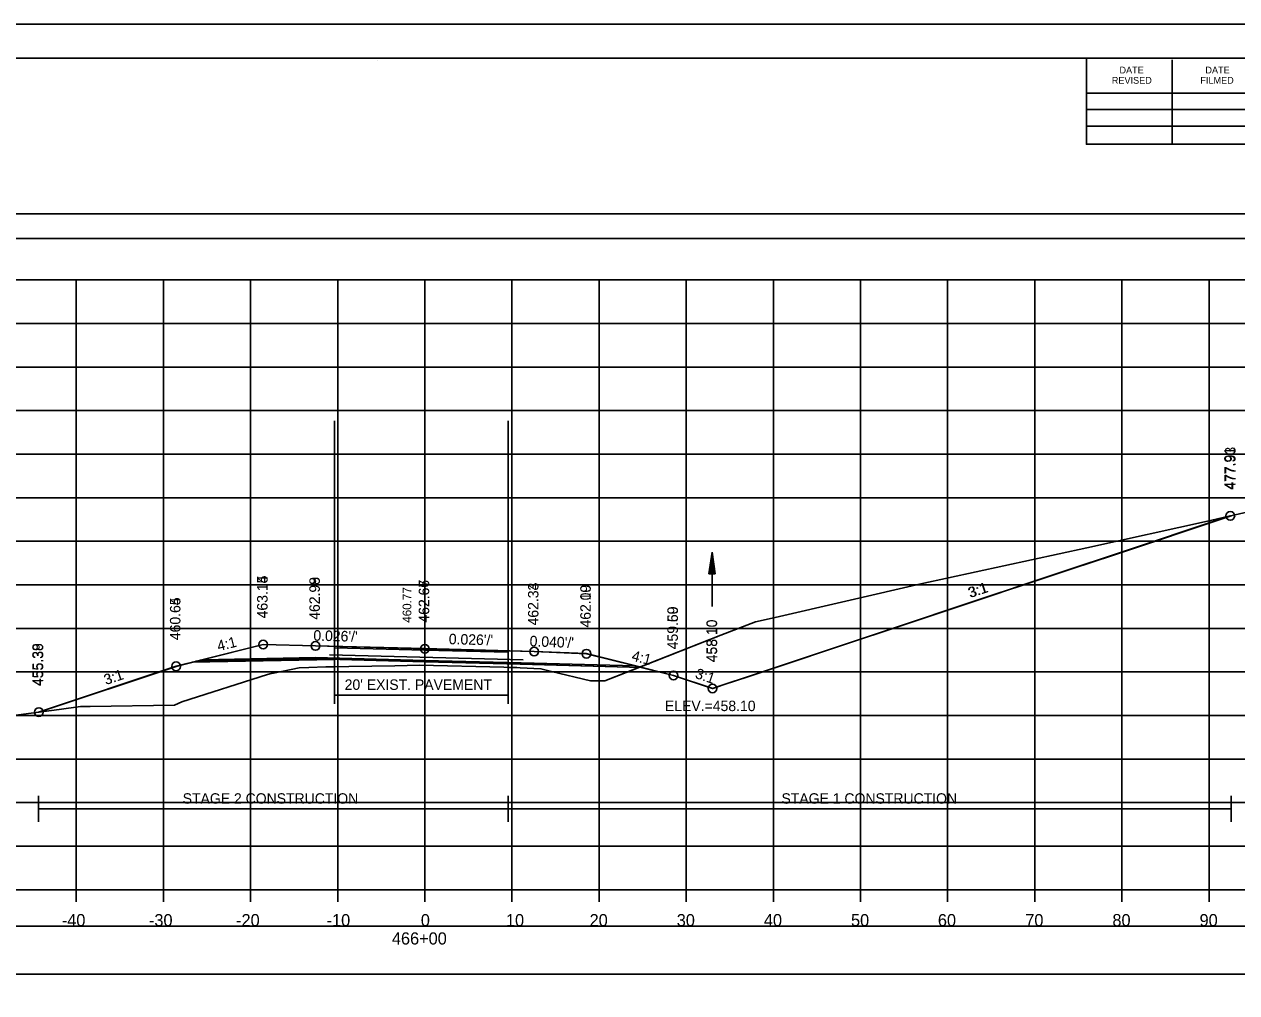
# Model space of a CAD drawing. Extents: x 1376273 to 1384221, y 378927 to 384592.
# Drawn here: x 1384011.9 to 1384151.1, y 381280.7 to 381391.9 of the extents above; entities that cross this region are included whole.
import ezdxf

# ---------------------------------------------------------------- set-up
doc = ezdxf.new("R2010")
doc.units = 0
for name, color, linetype in [('R_Alt Surface', 7, 'Continuous'), ('R_Axis', 7, 'Continuous'), ('R_Axis Annot', 7, 'Continuous'), ('R_Border', 7, 'Continuous'), ('R_Border Notes', 7, 'Continuous'), ('R_Contours', 7, 'Continuous'), ('R_Dimension', 7, 'Continuous'), ('R_Exist Surface', 7, 'Continuous'), ('R_Fin Surface', 7, 'Continuous'), ('R_Grid', 7, 'Continuous'), ('R_No Plot', 7, 'Continuous'), ('R_Water', 7, 'Continuous'), ('R_Xsect Elev', 7, 'Continuous'), ('R_Xsect Slope', 7, 'Continuous'), ('T_Detection Zones', 7, 'Continuous')]:
    doc.layers.add(name, color=color, linetype=linetype)

msp = doc.modelspace()

# ---------------------------------------------------------------- linework, layer by layer
at = {"layer": 'R_Alt Surface'}
for points in [[(1384032.36, 381318.9), (1384045.36, 381319.16), (1384057.91, 381318.83), (1384070.45, 381318.51), (1384082.03, 381318.2)], [(1384047.56, 381315.84), (1384047.56, 381313.84)], [(1384047.56, 381314.84), (1384067.48, 381314.84)], [(1384067.48, 381315.84), (1384067.48, 381313.84)]]:
    msp.add_lwpolyline(points, dxfattribs=at)
at = {"layer": 'R_Axis'}
for p, q in [((1383907.91, 381292.51), (1384207.91, 381292.51)), ((1384017.91, 381291.11), (1384017.91, 381292.51)), ((1384027.91, 381291.11), (1384027.91, 381292.51)), ((1384037.91, 381291.11), (1384037.91, 381292.51)), ((1384047.91, 381291.11), (1384047.91, 381292.51)), ((1384057.91, 381291.11), (1384057.91, 381292.51)), ((1384067.91, 381291.11), (1384067.91, 381292.51)), ((1384077.91, 381291.11), (1384077.91, 381292.51)), ((1384087.91, 381291.11), (1384087.91, 381292.51)), ((1384097.91, 381291.11), (1384097.91, 381292.51)), ((1384107.91, 381291.11), (1384107.91, 381292.51)), ((1384117.91, 381291.11), (1384117.91, 381292.51)), ((1384127.91, 381291.11), (1384127.91, 381292.51)), ((1384137.91, 381291.11), (1384137.91, 381292.51)), ((1384147.91, 381291.11), (1384147.91, 381292.51))]:
    msp.add_line(p, q, dxfattribs=at)
at = {"layer": 'R_Axis Annot'}
for points in [[(1383907.13, 381367.28), (1384208.93, 381367.28), (1384208.93, 381370.1), (1383907.13, 381370.1)], [(1383907.13, 381282.81), (1384208.93, 381282.81), (1384208.93, 381288.33), (1383907.13, 381288.33)]]:
    msp.add_lwpolyline(points, close=True, dxfattribs=at)
at = {"layer": 'R_Border'}
for p, q in [((1383899.91, 381387.97), (1384216.09, 381387.97)), ((1384052.43, 381387.71), (1384052.43, 381387.71)), ((1384052.43, 381387.71), (1384052.43, 381387.71)), ((1384133.83, 381378.09), (1384133.83, 381387.97)), ((1384143.69, 381378.09), (1384143.69, 381387.77)), ((1384133.83, 381383.95), (1384172.99, 381383.95)), ((1384133.83, 381382.09), (1384172.99, 381382.09)), ((1384133.83, 381378.09), (1384133.83, 381380.15)), ((1384133.83, 381380.15), (1384172.99, 381380.15)), ((1384216.09, 381378.09), (1384133.83, 381378.09))]:
    msp.add_line(p, q, dxfattribs=at)
at = {"layer": 'R_Contours'}
for p, q in [((1384045.36, 381319.16), (1384032.36, 381318.9)), ((1384047.55, 381319.1), (1384045.36, 381319.16)), ((1384047.55, 381318.1), (1384047.55, 381319.1)), ((1384067.49, 381318.58), (1384067.49, 381318.03)), ((1384082.58, 381318.07), (1384082.03, 381318.2)), ((1384082.58, 381318.07), (1384086.45, 381317.1))]:
    msp.add_line(p, q, dxfattribs=at)
for points in [[(1384150.35, 381335.42), (1384148.08, 381334.89), (1384133.87, 381331.74), (1384114.85, 381327.64), (1384098.13, 381323.77), (1384095.86, 381323.26), (1384091.88, 381321.72), (1384082.58, 381318.07)], [(1384086.45, 381317.1), (1384090.92, 381315.61), (1384092.13, 381316.01), (1384095.05, 381316.99), (1384123.32, 381326.41), (1384126.24, 381327.38), (1384132.09, 381329.33), (1384136.84, 381330.92), (1384150.35, 381335.42)], [(1384032.36, 381318.9), (1384029.36, 381318.15), (1384013.62, 381312.9)], [(1384013.62, 381312.9), (1384015.96, 381313.21), (1384018.41, 381313.52), (1384019.5, 381313.53), (1384029.19, 381313.7), (1384030.04, 381314.08), (1384039.86, 381317.21), (1384040.26, 381317.32), (1384040.53, 381317.38), (1384043.49, 381317.96), (1384044.59, 381318), (1384046.56, 381318.08), (1384047.55, 381318.1)], [(1384082.03, 381318.2), (1384070.45, 381318.51), (1384067.49, 381318.58)], [(1384067.49, 381318.03), (1384068.48, 381318.01), (1384068.87, 381317.99), (1384071.24, 381317.87), (1384072.46, 381317.57), (1384076.94, 381316.49), (1384077.35, 381316.49), (1384078.56, 381316.49), (1384082.58, 381318.07)]]:
    msp.add_lwpolyline(points, dxfattribs=at)
at = {"layer": 'R_Dimension'}
for p, q in [((1384013.56, 381300.28), (1384013.56, 381303.28)), ((1384067.48, 381300.28), (1384067.48, 381303.28)), ((1384150.45, 381300.28), (1384150.45, 381303.28)), ((1384013.56, 381301.78), (1384150.45, 381301.78))]:
    msp.add_line(p, q, dxfattribs=at)
at = {"layer": 'R_Exist Surface'}
msp.add_lwpolyline([(1384005.69, 381311.84), (1384015.96, 381313.21), (1384018.41, 381313.52), (1384019.5, 381313.53), (1384029.19, 381313.7), (1384030.04, 381314.08), (1384039.86, 381317.21), (1384040.26, 381317.32), (1384040.53, 381317.38), (1384043.49, 381317.96), (1384044.59, 381318), (1384046.56, 381318.08), (1384054.46, 381318.22), (1384057.3, 381318.27), (1384066.97, 381318.04), (1384068.48, 381318.01), (1384068.87, 381317.99), (1384071.24, 381317.87), (1384072.46, 381317.57), (1384076.94, 381316.49), (1384077.35, 381316.49), (1384078.56, 381316.49), (1384091.88, 381321.72), (1384095.86, 381323.26), (1384098.13, 381323.77), (1384114.85, 381327.64), (1384133.87, 381331.74), (1384148.08, 381334.89), (1384166.51, 381339.15)], dxfattribs=at)
at = {"layer": 'R_Fin Surface'}
msp.add_lwpolyline([(1384013.62, 381312.9), (1384029.36, 381318.15), (1384032.36, 381318.9), (1384039.36, 381320.65), (1384045.36, 381320.49), (1384057.91, 381320.16), (1384070.45, 381319.84), (1384076.45, 381319.6), (1384082.03, 381318.2), (1384086.45, 381317.1), (1384090.92, 381315.61), (1384092.13, 381316.01), (1384095.05, 381316.99), (1384123.32, 381326.41), (1384126.24, 381327.38), (1384132.09, 381329.33), (1384136.84, 381330.92), (1384150.35, 381335.42)], dxfattribs=at)
at = {"layer": 'R_Grid'}
for p, q in [((1383907.91, 381362.51), (1384207.91, 381362.51)), ((1383907.91, 381362.51), (1384207.91, 381362.51)), ((1383907.91, 381362.51), (1384207.91, 381362.51)), ((1384017.91, 381292.51), (1384017.91, 381362.51)), ((1384017.91, 381292.51), (1384017.91, 381362.51)), ((1384017.91, 381292.51), (1384017.91, 381362.51)), ((1384027.91, 381292.51), (1384027.91, 381362.51)), ((1384027.91, 381292.51), (1384027.91, 381362.51)), ((1384027.91, 381292.51), (1384027.91, 381362.51)), ((1384037.91, 381292.51), (1384037.91, 381362.51)), ((1384037.91, 381292.51), (1384037.91, 381362.51)), ((1384037.91, 381292.51), (1384037.91, 381362.51)), ((1384047.91, 381292.51), (1384047.91, 381362.51)), ((1384047.91, 381292.51), (1384047.91, 381362.51)), ((1384047.91, 381292.51), (1384047.91, 381362.51)), ((1384057.91, 381292.51), (1384057.91, 381362.51)), ((1384057.91, 381292.51), (1384057.91, 381362.51)), ((1384057.91, 381292.51), (1384057.91, 381362.51)), ((1384067.91, 381292.51), (1384067.91, 381362.51)), ((1384067.91, 381292.51), (1384067.91, 381362.51)), ((1384067.91, 381292.51), (1384067.91, 381362.51)), ((1384077.91, 381292.51), (1384077.91, 381362.51)), ((1384077.91, 381292.51), (1384077.91, 381362.51)), ((1384077.91, 381292.51), (1384077.91, 381362.51)), ((1384087.91, 381292.51), (1384087.91, 381362.51)), ((1384087.91, 381292.51), (1384087.91, 381362.51)), ((1384087.91, 381292.51), (1384087.91, 381362.51)), ((1384097.91, 381292.51), (1384097.91, 381362.51)), ((1384097.91, 381292.51), (1384097.91, 381362.51)), ((1384097.91, 381292.51), (1384097.91, 381362.51)), ((1384107.91, 381292.51), (1384107.91, 381362.51)), ((1384107.91, 381292.51), (1384107.91, 381362.51)), ((1384107.91, 381292.51), (1384107.91, 381362.51)), ((1384117.91, 381292.51), (1384117.91, 381362.51)), ((1384117.91, 381292.51), (1384117.91, 381362.51)), ((1384117.91, 381292.51), (1384117.91, 381362.51)), ((1384127.91, 381292.51), (1384127.91, 381362.51)), ((1384127.91, 381292.51), (1384127.91, 381362.51)), ((1384127.91, 381292.51), (1384127.91, 381362.51)), ((1384137.91, 381292.51), (1384137.91, 381362.51)), ((1384137.91, 381292.51), (1384137.91, 381362.51)), ((1384137.91, 381292.51), (1384137.91, 381362.51)), ((1384147.91, 381292.51), (1384147.91, 381362.51)), ((1384147.91, 381292.51), (1384147.91, 381362.51)), ((1384147.91, 381292.51), (1384147.91, 381362.51)), ((1383907.91, 381357.51), (1384207.91, 381357.51)), ((1383907.91, 381357.51), (1384207.91, 381357.51)), ((1383907.91, 381357.51), (1384207.91, 381357.51)), ((1383907.91, 381352.51), (1384207.91, 381352.51)), ((1383907.91, 381352.51), (1384207.91, 381352.51)), ((1383907.91, 381352.51), (1384207.91, 381352.51)), ((1383907.91, 381347.51), (1384207.91, 381347.51)), ((1383907.91, 381347.51), (1384207.91, 381347.51)), ((1383907.91, 381347.51), (1384207.91, 381347.51)), ((1383907.91, 381342.51), (1384207.91, 381342.51)), ((1383907.91, 381342.51), (1384207.91, 381342.51)), ((1383907.91, 381342.51), (1384207.91, 381342.51)), ((1383907.91, 381337.51), (1384207.91, 381337.51)), ((1383907.91, 381337.51), (1384207.91, 381337.51)), ((1383907.91, 381337.51), (1384207.91, 381337.51)), ((1383907.91, 381332.51), (1384207.91, 381332.51)), ((1383907.91, 381332.51), (1384207.91, 381332.51)), ((1383907.91, 381332.51), (1384207.91, 381332.51)), ((1383907.91, 381327.51), (1384207.91, 381327.51)), ((1383907.91, 381327.51), (1384207.91, 381327.51)), ((1383907.91, 381327.51), (1384207.91, 381327.51)), ((1383907.91, 381322.51), (1384207.91, 381322.51)), ((1383907.91, 381322.51), (1384207.91, 381322.51)), ((1383907.91, 381322.51), (1384207.91, 381322.51)), ((1383907.91, 381317.51), (1384207.91, 381317.51)), ((1383907.91, 381317.51), (1384207.91, 381317.51)), ((1383907.91, 381317.51), (1384207.91, 381317.51)), ((1383907.91, 381312.51), (1384207.91, 381312.51)), ((1383907.91, 381312.51), (1384207.91, 381312.51)), ((1383907.91, 381312.51), (1384207.91, 381312.51)), ((1383907.91, 381307.51), (1384207.91, 381307.51)), ((1383907.91, 381307.51), (1384207.91, 381307.51)), ((1383907.91, 381307.51), (1384207.91, 381307.51)), ((1383907.91, 381302.51), (1384207.91, 381302.51)), ((1383907.91, 381302.51), (1384207.91, 381302.51)), ((1383907.91, 381302.51), (1384207.91, 381302.51)), ((1383907.91, 381297.51), (1384207.91, 381297.51)), ((1383907.91, 381297.51), (1384207.91, 381297.51)), ((1383907.91, 381297.51), (1384207.91, 381297.51)), ((1383907.91, 381292.51), (1384207.91, 381292.51)), ((1383907.91, 381292.51), (1384207.91, 381292.51)), ((1383907.91, 381292.51), (1384207.91, 381292.51))]:
    msp.add_line(p, q, dxfattribs=at)
at = {"layer": 'R_No Plot'}
msp.add_line((1383887.51, 381391.86), (1384220.84, 381391.86), dxfattribs=at)
for points in [[(1383887.5, 381391.86), (1384220.84, 381391.86), (1384220.84, 381178.53), (1383887.5, 381178.53)], [(1384133.83, 381387.97), (1384133.83, 381378.09), (1384169.56, 381378.09), (1384169.56, 381375.17), (1384192.76, 381375.17), (1384192.76, 381350.84), (1384216.09, 381350.84), (1384216.09, 381182.51), (1383899.91, 381182.51), (1383899.91, 381387.97)]]:
    msp.add_lwpolyline(points, close=True, dxfattribs=at)
for points in [[(1384013.56, 381312.89), (1384029.36, 381318.16), (1384032.15, 381318.86), (1384039.36, 381320.66), (1384045.36, 381320.5), (1384057.91, 381320.18), (1384070.45, 381319.85), (1384076.45, 381319.61), (1384081.98, 381318.23), (1384086.45, 381317.11), (1384090.96, 381315.61), (1384092.16, 381316.01), (1384095.09, 381316.99), (1384123.38, 381326.42), (1384126.31, 381327.39), (1384132.16, 381329.34), (1384136.93, 381330.93), (1384150.45, 381335.44)], [(1384031.2, 381318.62), (1384047.55, 381318.94), (1384047.56, 381320.28), (1384057.91, 381320.01), (1384067.48, 381319.76), (1384067.49, 381318.43), (1384082.77, 381318.03)], [(1384031.64, 381318.73), (1384045.36, 381319), (1384057.91, 381318.68), (1384070.45, 381318.35), (1384082.77, 381318.03)]]:
    msp.add_lwpolyline(points, dxfattribs=at)
for centre in [(1384150.35, 381335.42), (1384039.36, 381320.65), (1384045.36, 381320.49), (1384057.91, 381320.16), (1384070.45, 381319.84), (1384076.45, 381319.6), (1384029.36, 381318.15), (1384086.45, 381317.1), (1384090.92, 381315.61), (1384090.92, 381315.61), (1384013.62, 381312.9)]:
    msp.add_circle(centre, 0.5, dxfattribs=at)
at = {"layer": 'R_Water'}
for p, q in [((1384090.49, 381328.76), (1384090.87, 381331.26)), ((1384090.55, 381328.76), (1384090.87, 381330.85)), ((1384090.62, 381328.76), (1384090.87, 381330.42)), ((1384090.68, 381328.76), (1384090.87, 381330)), ((1384090.87, 381325.01), (1384090.87, 381331.26)), ((1384091.24, 381328.76), (1384090.87, 381331.26)), ((1384091.18, 381328.76), (1384090.87, 381330.85)), ((1384091.11, 381328.76), (1384090.87, 381330.42)), ((1384091.05, 381328.76), (1384090.87, 381330)), ((1384090.49, 381328.76), (1384091.24, 381328.76)), ((1384090.74, 381328.76), (1384090.87, 381329.58)), ((1384090.81, 381328.76), (1384090.87, 381329.16)), ((1384090.99, 381328.76), (1384090.87, 381329.58)), ((1384090.92, 381328.76), (1384090.87, 381329.16))]:
    msp.add_line(p, q, dxfattribs=at)
at = {"layer": 'T_Detection Zones'}
for p, q in [((1384047.55, 381315.84), (1384047.55, 381346.32)), ((1384067.49, 381315.84), (1384067.49, 381346.32)), ((1384046.98, 381319.46), (1384069.2, 381318.88))]:
    msp.add_line(p, q, dxfattribs=at)

# ---------------------------------------------------------------- texts
at = {"layer": 'R_Alt Surface'}
msp.add_text("20' EXIST. PAVEMENT", height=1.2, dxfattribs=at).set_placement((1384048.71, 381315.45))
at = {"layer": 'R_Axis Annot'}
for s, p in [('-40', (1384016.25, 381288.31)), ('-30', (1384026.25, 381288.31)), ('-20', (1384036.25, 381288.31)), ('-10', (1384046.64, 381288.31)), ('0', (1384057.45, 381288.31)), ('10', (1384067.22, 381288.31)), ('20', (1384076.82, 381288.31)), ('30', (1384086.82, 381288.31)), ('40', (1384096.82, 381288.31)), ('50', (1384106.82, 381288.31)), ('60', (1384116.79, 381288.31)), ('70', (1384126.82, 381288.31)), ('80', (1384136.82, 381288.31)), ('90', (1384146.82, 381288.31)), ('466+00', (1384054.13, 381286.21))]:
    msp.add_text(s, height=1.4, dxfattribs=at).set_placement(p)
at = {"layer": 'R_Border'}
for s, p in [('REVISED', (1384136.75, 381385.03)), ('DATE', (1384137.63, 381386.21)), ('FILMED', (1384146.91, 381385.03)), ('DATE', (1384147.49, 381386.21))]:
    msp.add_text(s, height=0.782, rotation=360, dxfattribs=at).set_placement(p)
at = {"layer": 'R_Border Notes'}
msp.add_text('ELEV.=458.10', height=1.2, dxfattribs=at).set_placement((1384085.47, 381313.01))
at = {"layer": 'R_Dimension'}
for s, p in [('STAGE 2 CONSTRUCTION', (1384030.12, 381302.38)), ('STAGE 1 CONSTRUCTION', (1384098.84, 381302.38))]:
    msp.add_text(s, height=1.2, dxfattribs=at).set_placement(p)
at = {"layer": 'R_No Plot'}
for s, rotation, p in [('477.93', 90, (1384150.95, 381338.44)), ('463.15', 90, (1384039.86, 381323.66)), ('462.99', 90, (1384045.86, 381323.5)), ('462.67', 90, (1384058.41, 381323.18)), ('462.34', 90, (1384070.95, 381322.85)), ('462.10', 90, (1384076.95, 381322.61)), ('3:1', 18.4349, (1384120.55, 381326)), ('460.65', 90, (1384029.86, 381321.16)), ('459.60', 90, (1384086.95, 381320.11)), ('458.10', 90, (1384091.46, 381318.61)), ("0.026'/'", 358.5106, (1384045.11, 381321.11)), ("0.026'/'", 358.5106, (1384060.65, 381320.7)), ("0.040'/'", 357.7094, (1384069.92, 381320.47)), ('455.38', 90, (1384014.06, 381315.89)), ('4:1', 14.0362, (1384034.24, 381319.89)), ('4:1', 345.9638, (1384081.57, 381318.84)), ('3:1', 18.4349, (1384021.3, 381316)), ('3:1', 341.5651, (1384088.86, 381316.83))]:
    msp.add_text(s, height=1.2, rotation=rotation, dxfattribs=at).set_placement(p)
at = {"layer": 'R_Xsect Elev'}
for s, height, p in [('477.91', 1.2, (1384150.85, 381338.42)), ('463.14', 1.2, (1384039.86, 381323.65)), ('462.98', 1.2, (1384045.86, 381323.49)), ('462.66', 1.2, (1384058.41, 381323.16)), ('462.33', 1.2, (1384070.95, 381322.84)), ('462.09', 1.2, (1384076.95, 381322.6)), ('460.64', 1.2, (1384029.86, 381321.15)), ('460.77', 1, (1384056.36, 381323.15)), ('459.59', 1.2, (1384086.95, 381320.1)), ('458.10', 1.2, (1384091.42, 381318.61)), ('455.39', 1.2, (1384014.12, 381315.9))]:
    msp.add_text(s, height=height, rotation=90, dxfattribs=at).set_placement(p)
at = {"layer": 'R_Xsect Slope'}
for s, rotation, p in [('3:1', 18.4349, (1384120.48, 381325.99)), ("0.026'/'", 358.5106, (1384045.11, 381321.1)), ("0.026'/'", 358.5106, (1384060.65, 381320.69)), ("0.040'/'", 357.7094, (1384069.92, 381320.46)), ('4:1', 14.0362, (1384034.24, 381319.88)), ('4:1', 345.9638, (1384081.57, 381318.83)), ('3:1', 18.4349, (1384021.33, 381316)), ('3:1', 341.5651, (1384088.85, 381316.83))]:
    msp.add_text(s, height=1.2, rotation=rotation, dxfattribs=at).set_placement(p)

doc.saveas('drawing.dxf')
